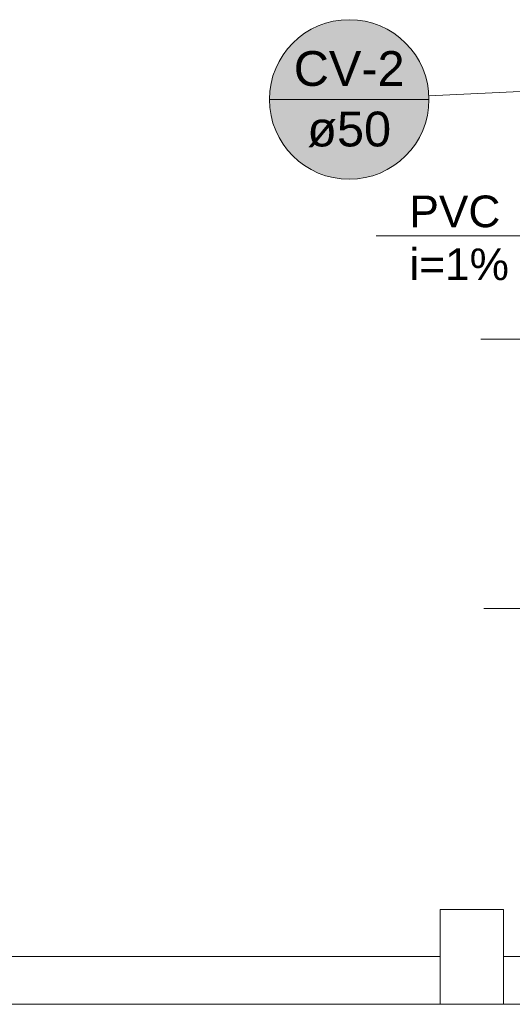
# Model space of a CAD drawing. Header units: millimetres. Extents: x 321 to 585, y -277 to 9.
# Tile 602 of 656: x 383.32 to 386.43, y -129.06 to -122.84. Entities that reach past the tile are written whole.
import ezdxf

# ---------------------------------------------------------------- set-up
doc = ezdxf.new("R2010")
doc.units = ezdxf.units.MM
doc.header["$MEASUREMENT"] = 0
doc.linetypes.add('NULL', pattern=[0])
for name, color, linetype, lineweight in [('CV-Indicação coluna', 1, 'Continuous', 13), ('IFC-Pilar-Contorno', 83, 'Continuous', 5), ('IFC-Viga-Contorno', 66, 'Continuous', 5), ('TQ-Textos conduto', 7, 'Continuous', 9)]:
    doc.layers.add(name, color=color, linetype=linetype, lineweight=lineweight)
doc.styles.add('Arial', font='arial.ttf')

msp = doc.modelspace()

# ---------------------------------------------------------------- hatches: boundary and pattern name
at = {"layer": 'CV-Indicação coluna', "linetype": 'Continuous'}
msp.add_hatch(color=11, dxfattribs=at).paths.add_polyline_path([(385.9009, -123.3462), (385.899, -123.3022), (385.8932, -123.2586), (385.8837, -123.2157), (385.8705, -123.1738), (385.8536, -123.1331), (385.8333, -123.0941), (385.8097, -123.057), (385.7829, -123.0221), (385.7532, -122.9897), (385.7208, -122.96), (385.6859, -122.9332), (385.6488, -122.9096), (385.6098, -122.8893), (385.5692, -122.8725), (385.5272, -122.8592), (385.4843, -122.8497), (385.4407, -122.844), (385.3967, -122.8421), (385.3528, -122.844), (385.3092, -122.8497), (385.2663, -122.8592), (385.2243, -122.8725), (385.1837, -122.8893), (385.1447, -122.9096), (385.1076, -122.9332), (385.0727, -122.96), (385.0403, -122.9897), (385.0106, -123.0221), (384.9838, -123.057), (384.9602, -123.0941), (384.9399, -123.1331), (384.923, -123.1738), (384.9098, -123.2157), (384.9003, -123.2586), (384.8945, -123.3022), (384.8926, -123.3462), (384.8945, -123.3901), (384.9003, -123.4337), (384.9098, -123.4767), (384.923, -123.5186), (384.9399, -123.5592), (384.9602, -123.5982), (384.9838, -123.6353), (385.0106, -123.6702), (385.0403, -123.7026), (385.0727, -123.7324), (385.1076, -123.7591), (385.1447, -123.7828), (385.1837, -123.8031), (385.2243, -123.8199), (385.2663, -123.8331), (385.3092, -123.8426), (385.3528, -123.8484), (385.3967, -123.8503), (385.4407, -123.8484), (385.4843, -123.8426), (385.5272, -123.8331), (385.5692, -123.8199), (385.6098, -123.8031), (385.6488, -123.7828), (385.6859, -123.7591), (385.7208, -123.7324), (385.7532, -123.7026), (385.7829, -123.6702), (385.8097, -123.6353), (385.8333, -123.5982), (385.8536, -123.5592), (385.8705, -123.5186), (385.8837, -123.4767), (385.8932, -123.4337), (385.899, -123.3901)])

# ---------------------------------------------------------------- linework, layer by layer
at = {"layer": 'CV-Indicação coluna'}
for p, q in [((385.9003, -123.3227), (387.3689, -123.2542)), ((384.8926, -123.3462), (385.9009, -123.3462))]:
    msp.add_line(p, q, dxfattribs=at)
msp.add_circle((385.3967, -123.3462), 0.5041, dxfattribs=at)
msp.add_circle((385.3967, -123.3462), 0.5041, dxfattribs=at)
at = {"layer": 'IFC-Pilar-Contorno', "color": 7, "lineweight": 5}
for p, q in [((385.9713, -128.6058), (385.9713, -128.4629)), ((385.9713, -128.4629), (386.08, -128.4629)), ((386.08, -128.4629), (386.276, -128.4629)), ((386.276, -128.4629), (386.3713, -128.4629)), ((386.3713, -128.757), (386.3713, -128.4629)), ((385.9713, -128.8999), (385.9713, -128.6058)), ((386.3713, -128.92), (386.3713, -128.757)), ((385.9713, -129.0629), (385.9713, -128.8999)), ((386.3713, -129.0629), (386.3713, -128.92)), ((385.9713, -129.0629), (386.0666, -129.0629)), ((386.0666, -129.0629), (386.2626, -129.0629)), ((386.2626, -129.0629), (386.3713, -129.0629))]:
    msp.add_line(p, q, dxfattribs=at)
at = {"layer": 'IFC-Viga-Contorno', "color": 7, "lineweight": 5}
for p, q in [((375.3686, -128.7616), (385.9713, -128.7616)), ((386.3713, -128.7616), (391.3113, -128.7616)), ((386.3713, -129.0616), (386.3713, -128.7616)), ((375.3686, -129.0616), (385.9713, -129.0616)), ((386.3713, -129.0616), (391.3113, -129.0616))]:
    msp.add_line(p, q, dxfattribs=at)
at = {"layer": 'TQ-Textos conduto'}
for points in [[(387.9186, -123.6066), (387.3186, -124.2066), (385.5672, -124.2066)], [(388.4236, -124.2595), (387.8236, -124.8595), (386.2275, -124.8595)], [(387.749, -127.1615), (387.149, -126.5615), (386.2476, -126.5615)]]:
    msp.add_lwpolyline(points, dxfattribs=at)

# ---------------------------------------------------------------- texts
at = {"layer": 'CV-Indicação coluna', "linetype": 'NULL', "char_height": 0.22, "attachment_point": 8, "line_spacing_factor": 0.6, "style": 'Arial'}
for s, insert, width in [('CV-2', (385.3967, -123.2636), 1.400488), ('ø50', (385.3967, -123.6488), 1.059085)]:
    msp.add_mtext(s, dxfattribs=dict(at, insert=insert, width=width))
at = {"layer": 'TQ-Textos conduto', "linetype": 'NULL', "char_height": 0.2, "attachment_point": 7, "line_spacing_factor": 0.6, "style": 'Arial'}
for s, insert, width in [('PVC', (385.7772, -124.1559), 1.14939), ('i=1%', (385.7772, -124.4893), 1.257927)]:
    msp.add_mtext(s, dxfattribs=dict(at, insert=insert, width=width))

doc.saveas('drawing.dxf')
